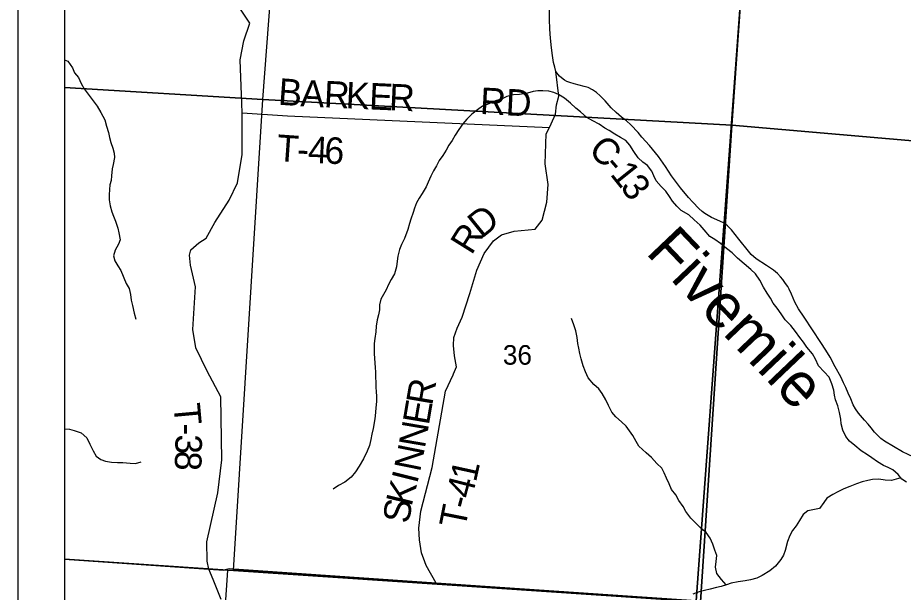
# Model space of a CAD drawing. Extents: x 39.8 to 73.8, y 13 to 35.
# Drawn here: x 41.763 to 43.656, y 28.16 to 29.389 of the extents above; entities that cross this region are included whole.
import ezdxf

# ---------------------------------------------------------------- set-up
doc = ezdxf.new("R2010")
doc.units = 0
for name, color, linetype in [('GM_X_Corporation', 7, 'Continuous'), ('GM_X_County_Road', 7, 'Continuous'), ('GM_X_County_Road_Text', 7, 'Continuous'), ('GM_X_Minor_River', 7, 'Continuous'), ('GM_X_Minor_River_Text', 7, 'Continuous'), ('GM_X_Section_Text', 7, 'Continuous'), ('GM_X_Township_Road', 7, 'Continuous'), ('GM_X_Township_Road_Text', 7, 'Continuous'), ('SH_Data', 7, 'Continuous')]:
    doc.layers.add(name, color=color, linetype=linetype)

msp = doc.modelspace()

# ---------------------------------------------------------------- linework, layer by layer
at = {"layer": 'GM_X_Corporation'}
for points in [[(41.863, 33.865), (41.863, 28.2309), (42.171, 28.21), (42.2033, 28.2078), (42.215, 28.2104), (42.6574, 28.1799), (43.2131, 28.1416), (43.2721, 28.9438), (43.2726, 28.9503), (43.3304, 29.7365)], [(43.3298, 29.7365), (43.2893, 29.1598), (42.2872, 29.2147), (42.3628, 30.2201), (43.3592, 30.1556), (43.3467, 29.9766)], [(43.3304, 29.7365), (43.2726, 28.9503), (43.2721, 28.9438), (43.2131, 28.1416), (43.9992, 28.0883), (44.127, 28.0796), (44.1422, 28.0786), (45.3064, 27.9996), (46.1767, 27.9406), (46.6011, 27.9118), (46.7316, 27.9029), (46.7775, 27.8998), (46.7905, 27.899), (47.095, 27.8783), (47.5149, 27.8498)], [(44.3051, 29.1497), (44.3, 29.0715), (43.2893, 29.1598), (43.3298, 29.7365)]]:
    msp.add_lwpolyline(points, dxfattribs=at)
for points in [[(41.863, 30.2506), (41.863, 29.2403), (42.2872, 29.2147), (42.3628, 30.2201)], [(41.863, 29.2403), (41.863, 28.2307), (42.2122, 28.2073), (42.2243, 28.2066), (42.2872, 29.2147)], [(42.2872, 29.2147), (43.2893, 29.1598), (43.2226, 28.1399), (42.2243, 28.2066)], [(43.2893, 29.1598), (44.3, 29.0715), (44.237, 28.0712), (44.2308, 28.0712), (43.2226, 28.1399)], [(41.863, 28.2309), (41.863, 27.065), (43.1433, 27.065), (43.2131, 28.1416), (42.6574, 28.1799), (42.215, 28.2104), (42.2033, 28.2078), (42.171, 28.21)], [(41.863, 28.2307), (41.863, 27.1824), (42.1421, 27.167), (42.2122, 28.2073)], [(42.2122, 28.2073), (42.2243, 28.2066), (43.2226, 28.1399), (43.1518, 27.0988), (42.1421, 27.167)]]:
    msp.add_lwpolyline(points, close=True, dxfattribs=at)
at = {"layer": 'GM_X_County_Road'}
for points in [[(42.9134, 29.2744), (42.9108, 29.2833), (42.9084, 29.2934), (42.9059, 29.3086), (42.9037, 29.3251), (42.9014, 29.3455), (42.9, 29.3652), (42.8993, 29.3863), (42.8995, 29.4165)], [(43.2728, 28.9497), (43.2639, 28.9544), (43.2462, 28.9622), (43.2386, 28.9662), (43.2317, 28.9704), (43.2256, 28.9751), (43.2186, 28.9814), (43.2062, 28.9945), (43.1965, 29.005), (43.1797, 29.0254), (43.1605, 29.0512), (43.1475, 29.0712), (43.1326, 29.0923), (43.1131, 29.1157), (43.0972, 29.1337), (43.089, 29.1441), (43.0735, 29.1602), (43.0639, 29.1691), (43.0536, 29.1764), (43.042, 29.1863), (43.0311, 29.1963), (43.0184, 29.2114), (43.0081, 29.2226), (43, 29.2297), (42.9912, 29.235), (42.9821, 29.24), (42.9734, 29.2425), (42.9627, 29.2453), (42.9523, 29.2477), (42.9434, 29.2505), (42.9367, 29.2532), (42.9316, 29.2559), (42.9255, 29.2606), (42.9213, 29.2646), (42.9134, 29.2744)], [(43.6901, 28.4436), (43.6544, 28.461), (43.6159, 28.4832), (43.6075, 28.4893), (43.6021, 28.4951), (43.5945, 28.5028), (43.5869, 28.5119), (43.5805, 28.5197), (43.5727, 28.5285), (43.5601, 28.5437), (43.5534, 28.5528), (43.5487, 28.5613), (43.5433, 28.5738), (43.5381, 28.586), (43.5329, 28.5982), (43.5283, 28.608), (43.5226, 28.621), (43.5104, 28.6428), (43.4993, 28.6633), (43.4904, 28.6779), (43.4795, 28.6949), (43.4436, 28.749), (43.4321, 28.7666), (43.4239, 28.7812), (43.4171, 28.7978), (43.4116, 28.8087), (43.4087, 28.8146), (43.404, 28.821), (43.3981, 28.8292), (43.3935, 28.8349), (43.3869, 28.8421), (43.3783, 28.8494), (43.3637, 28.8592), (43.3412, 28.8735), (43.3309, 28.8827), (43.325, 28.8897), (43.3046, 28.9153), (43.2884, 28.9359), (43.2798, 28.9444), (43.2728, 28.9497)]]:
    msp.add_lwpolyline(points, dxfattribs=at)
at = {"layer": 'GM_X_Minor_River'}
for p, q in [((41.863, 29.2993), (41.8703, 29.2961)), ((41.8703, 29.2961), (41.8802, 29.2822)), ((41.8802, 29.2822), (41.8844, 29.2716)), ((41.8844, 29.2716), (41.8927, 29.2617)), ((41.8927, 29.2617), (41.8984, 29.2489)), ((41.8984, 29.2489), (41.9049, 29.2372)), ((41.9049, 29.2372), (41.922, 29.2145)), ((41.922, 29.2145), (41.9331, 29.2005)), ((41.9331, 29.2005), (41.9403, 29.1865)), ((41.9403, 29.1865), (41.9491, 29.171)), ((41.9491, 29.171), (41.9525, 29.1574)), ((41.9525, 29.1574), (41.9571, 29.1438)), ((41.9571, 29.1438), (41.959, 29.1332)), ((41.959, 29.1332), (41.9617, 29.1226)), ((41.9617, 29.1226), (41.9663, 29.1105)), ((41.9663, 29.1105), (41.9694, 29.0999)), ((41.9694, 29.0999), (41.9698, 29.09)), ((41.9672, 29.0756), (41.9649, 29.0661)), ((41.9698, 29.09), (41.9672, 29.0756)), ((41.9649, 29.0661), (41.9631, 29.051)), ((41.9624, 29.0415), (41.9601, 29.0316)), ((41.9631, 29.051), (41.9624, 29.0415)), ((41.959, 29.0221), (41.9583, 29.0108)), ((41.9601, 29.0316), (41.959, 29.0221)), ((41.9583, 29.0108), (41.9587, 28.9998)), ((41.9587, 28.9998), (41.9607, 28.9869)), ((41.9607, 28.9869), (41.9638, 28.9744)), ((41.9638, 28.9744), (41.9676, 28.9646)), ((41.9676, 28.9646), (41.9718, 28.954)), ((41.9718, 28.954), (41.9767, 28.9392)), ((41.9767, 28.9392), (41.9791, 28.929)), ((41.9791, 28.929), (41.9821, 28.9142)), ((41.9784, 28.9047), (41.9716, 28.8922)), ((41.9821, 28.9142), (41.9784, 28.9047)), ((41.9716, 28.8922), (41.9679, 28.8797)), ((41.9679, 28.8797), (41.9709, 28.8695)), ((41.9709, 28.8695), (41.9767, 28.8585)), ((41.9767, 28.8585), (41.9831, 28.8483)), ((41.9831, 28.8483), (41.995, 28.8207)), ((41.995, 28.8207), (42.0013, 28.8099)), ((42.0013, 28.8099), (42.0041, 28.7976)), ((42.0041, 28.7976), (42.0057, 28.7851)), ((42.0057, 28.7851), (42.0084, 28.7734)), ((42.0084, 28.7734), (42.0118, 28.7575)), ((42.0118, 28.7575), (42.0157, 28.7446)), ((42.9517, 28.7321), (42.9463, 28.7457)), ((42.9562, 28.7192), (42.9517, 28.7321)), ((42.9586, 28.7056), (42.9562, 28.7192)), ((42.9601, 28.6924), (42.9586, 28.7056)), ((42.9621, 28.6821), (42.9601, 28.6924)), ((42.9647, 28.6708), (42.9621, 28.6821)), ((42.9671, 28.6598), (42.9647, 28.6708)), ((42.9713, 28.645), (42.9671, 28.6598)), ((42.9766, 28.6318), (42.9713, 28.645)), ((42.9823, 28.6189), (42.9766, 28.6318)), ((42.9941, 28.605), (42.9823, 28.6189)), ((43.0051, 28.5955), (42.9941, 28.605)), ((43.012, 28.5853), (43.0051, 28.5955)), ((43.02, 28.5721), (43.012, 28.5853)), ((43.0257, 28.5596), (43.02, 28.5721)), ((43.0329, 28.5452), (43.0257, 28.5596)), ((43.0413, 28.5354), (43.0329, 28.5452)), ((43.0538, 28.5245), (43.0413, 28.5354)), ((43.0633, 28.5158), (43.0538, 28.5245)), ((41.863, 28.5102), (41.8734, 28.509)), ((41.8734, 28.509), (41.884, 28.5064)), ((41.884, 28.5064), (41.8988, 28.5011)), ((43.0705, 28.5056), (43.0633, 28.5158)), ((43.0774, 28.4954), (43.0705, 28.5056)), ((41.8988, 28.5011), (41.9106, 28.4906)), ((41.9106, 28.4906), (41.9171, 28.4773)), ((43.0846, 28.4826), (43.0774, 28.4954)), ((41.9171, 28.4773), (41.9239, 28.4626)), ((43.0903, 28.4727), (43.0846, 28.4826)), ((43.1059, 28.4588), (43.0903, 28.4727)), ((41.9239, 28.4626), (41.9308, 28.4512)), ((41.9308, 28.4512), (41.9406, 28.4441)), ((43.1173, 28.4486), (43.1059, 28.4588)), ((41.9406, 28.4441), (41.9509, 28.4407)), ((41.9509, 28.4407), (41.9634, 28.4389)), ((41.9634, 28.4389), (41.9766, 28.4382)), ((41.9766, 28.4382), (41.9876, 28.4379)), ((41.9876, 28.4379), (42.0035, 28.4364)), ((42.0035, 28.4364), (42.0145, 28.4357)), ((42.0145, 28.4357), (42.0266, 28.4392)), ((43.1291, 28.4358), (43.1173, 28.4486)), ((43.1397, 28.426), (43.1291, 28.4358)), ((43.1447, 28.4161), (43.1397, 28.426)), ((43.1496, 28.4044), (43.1447, 28.4161)), ((43.1553, 28.3919), (43.1496, 28.4044)), ((43.1607, 28.3802), (43.1553, 28.3919)), ((43.1694, 28.3685), (43.1607, 28.3802)), ((43.1763, 28.3568), (43.1694, 28.3685)), ((43.185, 28.3439), (43.1763, 28.3568)), ((43.1911, 28.333), (43.185, 28.3439)), ((43.2018, 28.319), (43.1911, 28.333)), ((43.2132, 28.3073), (43.2018, 28.319)), ((43.2246, 28.2963), (43.2132, 28.3073)), ((43.2341, 28.288), (43.2246, 28.2963)), ((43.2428, 28.276), (43.2341, 28.288)), ((43.2485, 28.2631), (43.2428, 28.276)), ((43.2527, 28.2506), (43.2485, 28.2631)), ((43.2573, 28.2389), (43.2527, 28.2506)), ((43.2544, 28.2139), (43.2555, 28.2264)), ((43.2555, 28.2264), (43.2573, 28.2389)), ((43.2571, 28.2002), (43.2544, 28.2139)), ((43.2673, 28.1878), (43.2571, 28.2002)), ((43.2771, 28.1758), (43.2673, 28.1878))]:
    msp.add_line(p, q, dxfattribs=at)
for points in [[(43.2652, 28.9067), (43.2527, 28.915), (43.2424, 28.9214), (43.2299, 28.9354), (43.2215, 28.9456), (43.209, 28.9569), (43.1972, 28.9674), (43.1813, 28.9768), (43.1718, 28.9859), (43.1627, 28.9968), (43.1562, 29.007), (43.1482, 29.018), (43.1383, 29.0286), (43.1273, 29.0406), (43.1224, 29.0512), (43.1182, 29.0611), (43.1094, 29.0732), (43.0988, 29.0807), (43.0889, 29.0894), (43.0798, 29.103), (43.071, 29.1166), (43.0631, 29.1264), (43.0513, 29.1328), (43.0392, 29.1403), (43.0274, 29.1482), (43.0179, 29.1531), (43.0054, 29.1614), (42.9921, 29.1685), (42.9796, 29.176), (42.966, 29.1877), (42.9561, 29.196), (42.9443, 29.2066), (42.9318, 29.2175), (42.9189, 29.2254), (42.9087, 29.2295), (42.8984, 29.2321), (42.8856, 29.2332), (42.875, 29.2332), (42.8647, 29.2312), (42.8523, 29.2278), (42.8352, 29.2254), (42.8224, 29.2246), (42.8084, 29.2208), (42.7982, 29.2162), (42.7842, 29.2119), (42.7698, 29.2054), (42.7566, 29.2004), (42.746, 29.192), (42.7336, 29.1829), (42.7226, 29.1726), (42.7144, 29.1623), (42.7057, 29.1506), (42.6978, 29.138), (42.6914, 29.1266), (42.6846, 29.1167), (42.6786, 29.1061), (42.6715, 29.0947), (42.6635, 29.084), (42.6583, 29.0726), (42.6519, 29.0616), (42.6459, 29.0502), (42.6402, 29.0373), (42.6361, 29.0274), (42.6275, 29.0134), (42.6207, 29.0031), (42.615, 28.9932), (42.6109, 28.9822), (42.6079, 28.9724), (42.6034, 28.9587), (42.6004, 28.9488), (42.5967, 28.9363), (42.5896, 28.917), (42.5832, 28.9044), (42.5791, 28.8934), (42.5753, 28.8794), (42.5742, 28.8688), (42.5724, 28.8566), (42.5686, 28.8418), (42.5611, 28.8297), (42.5555, 28.8183), (42.5506, 28.8076), (42.5446, 28.797), (42.5389, 28.7875), (42.5363, 28.7753), (42.536, 28.7647), (42.5341, 28.7537), (42.5311, 28.7431), (42.5289, 28.7298), (42.5286, 28.7173), (42.526, 28.7029), (42.5245, 28.6923), (42.5246, 28.6805), (42.525, 28.6703), (42.5254, 28.6608), (42.5266, 28.6506), (42.5273, 28.6411), (42.5274, 28.6309), (42.5278, 28.6199), (42.5282, 28.6097), (42.5286, 28.5991), (42.529, 28.5892)], [(43.6625, 28.3961), (43.6526, 28.4025), (43.6446, 28.4123), (43.6332, 28.4225), (43.6234, 28.4274), (43.6135, 28.4311), (43.6003, 28.4394), (43.5885, 28.4477), (43.579, 28.4541), (43.5657, 28.4627), (43.5521, 28.474), (43.5411, 28.4835), (43.5331, 28.4937), (43.5266, 28.5073), (43.5228, 28.5209), (43.522, 28.5304), (43.5196, 28.5448), (43.5162, 28.5588), (43.5108, 28.572), (43.5085, 28.5819), (43.507, 28.5925), (43.5028, 28.6065), (43.4974, 28.6201), (43.4868, 28.6318), (43.4743, 28.6446), (43.4678, 28.659), (43.4617, 28.67), (43.4499, 28.6843), (43.4423, 28.6953), (43.4347, 28.7055), (43.4256, 28.7183), (43.4153, 28.7308), (43.4031, 28.7428), (43.3944, 28.7557), (43.386, 28.7682), (43.378, 28.7787), (43.3716, 28.7893), (43.3647, 28.7999), (43.3571, 28.8131), (43.3495, 28.8279), (43.3396, 28.8415), (43.3297, 28.8505), (43.3157, 28.8626), (43.3016, 28.875), (43.2902, 28.8864), (43.2781, 28.8958), (43.2652, 28.9067)], [(42.529, 28.5892), (42.5298, 28.5798), (42.5295, 28.5684), (42.5284, 28.5551), (42.5273, 28.5373), (42.5255, 28.5267), (42.5229, 28.5107), (42.5199, 28.4982), (42.518, 28.4872), (42.5147, 28.4743), (42.5102, 28.4622), (42.5023, 28.4455), (42.4929, 28.4303), (42.485, 28.4181), (42.4759, 28.4067), (42.4624, 28.3956), (42.4488, 28.3888), (42.437, 28.3811)], [(43.6508, 28.4047), (43.6303, 28.3997), (43.6167, 28.4001), (43.6034, 28.4023), (43.5898, 28.4014), (43.58, 28.3995), (43.5682, 28.3964), (43.5561, 28.3922), (43.5418, 28.3868), (43.5289, 28.3818), (43.5161, 28.375), (43.5055, 28.3696), (43.4927, 28.3616), (43.4859, 28.3521), (43.4768, 28.3395), (43.4663, 28.3372), (43.4519, 28.3345), (43.4421, 28.3269), (43.4342, 28.3136), (43.427, 28.3026), (43.4191, 28.2927), (43.4135, 28.282), (43.4086, 28.2691), (43.4034, 28.2494), (43.4, 28.2395), (43.3943, 28.23), (43.3823, 28.2163), (43.3702, 28.2064), (43.354, 28.1961), (43.3426, 28.1904), (43.329, 28.1865), (43.3177, 28.185), (43.3025, 28.1826), (43.2882, 28.1799), (43.278, 28.1761), (43.2666, 28.1726), (43.2568, 28.1707), (43.2432, 28.1668), (43.2311, 28.1641), (43.2194, 28.1614), (43.2058, 28.156)]]:
    msp.add_lwpolyline(points, dxfattribs=at)
at = {"layer": 'GM_X_Township_Road'}
for points in [[(42.1976, 28.1445), (42.1805, 28.1874), (42.1712, 28.2094), (42.1682, 28.2266), (42.1669, 28.2681), (42.191, 28.3728), (42.199, 28.4438), (42.197, 28.5781), (42.1678, 28.6335), (42.1438, 28.6831), (42.137, 28.7222), (42.143, 28.8137), (42.1324, 28.8603), (42.1301, 28.8816), (42.1331, 28.8926), (42.1502, 28.9078), (42.1658, 28.9181), (42.1843, 28.9515), (42.2147, 28.9994), (42.2325, 29.0358), (42.2427, 29.0966), (42.2424, 29.186), (42.2423, 29.2058), (42.2381, 29.2996), (42.246, 29.3402), (42.2589, 29.3778), (42.2236, 29.432)], [(42.6333, 28.2251), (42.6259, 28.2449), (42.6219, 28.2723), (42.6202, 28.2973), (42.6247, 28.3337), (42.6486, 28.4271), (42.6774, 28.5902), (42.6934, 28.6255), (42.6943, 28.6275), (42.7011, 28.6424), (42.6963, 28.666), (42.6945, 28.6881), (42.6949, 28.7052), (42.7026, 28.7255), (42.713, 28.7488), (42.729, 28.7997), (42.7442, 28.8495), (42.7602, 28.8848), (42.7799, 28.9121), (42.7972, 28.9246), (42.824, 28.9327), (42.8693, 28.9367), (42.8841, 28.9565), (42.8941, 28.9946), (42.8966, 29.0329), (42.8904, 29.0767), (42.8926, 29.1411), (42.8994, 29.1544), (42.9034, 29.1622), (42.9126, 29.1832), (42.9146, 29.2029), (42.9197, 29.2217), (42.9134, 29.2744)], [(42.2424, 29.186), (42.3395, 29.1793), (42.8994, 29.1544)], [(42.6576, 28.1794), (42.6361, 28.2176), (42.6333, 28.2251)]]:
    msp.add_lwpolyline(points, dxfattribs=at)
at = {"layer": 'SH_Data'}
for p, q in [((41.763, 33.965), (41.763, 26.965)), ((41.863, 33.865), (41.863, 27.065))]:
    msp.add_line(p, q, dxfattribs=at)

# ---------------------------------------------------------------- texts
at = {"layer": 'GM_X_County_Road_Text'}
for s, rotation, p in [('C', 315.0386, (42.9803, 29.1037)), ('-', 311.0839, (43.0126, 29.0715)), ('1', 308.6354, (43.0275, 29.0544)), ('3', 306.9074, (43.0491, 29.0274))]:
    msp.add_text(s, height=0.0568, rotation=rotation, dxfattribs=at).set_placement(p)
at = {"layer": 'GM_X_Minor_River_Text'}
msp.add_text('Fivemile', height=0.0947, rotation=313.6018, dxfattribs=at).set_placement((43.1032, 28.8861))
at = {"layer": 'GM_X_Section_Text'}
msp.add_text('36', height=0.04186, rotation=0, dxfattribs=at).set_placement((42.7999, 28.6471))
at = {"layer": 'GM_X_Township_Road_Text'}
for s, height, rotation, p in [('B', 0.0568, 355.8515, (42.3184, 29.2035)), ('A', 0.0568, 357.3954, (42.3666, 29.2)), ('R', 0.0568, 357.4516, (42.4166, 29.1978)), ('K', 0.0568, 357.4457, (42.4632, 29.1957)), ('E', 0.0568, 357.4499, (42.5132, 29.1934)), ('R', 0.0568, 357.4467, (42.5557, 29.1916)), ('RD', 0.05682, 357.0406, (42.7502, 29.1836)), ('T', 0.0568, 355.9638, (42.3151, 29.0832)), ('4', 0.0568, 357.5766, (42.3826, 29.0791)), ('6', 0.0568, 357.6525, (42.4176, 29.0776)), ('-', 0.0568, 357.4043, (42.3591, 29.0802)), ('D', 0.0568, 39.0313, (42.7544, 28.9157)), ('R', 0.0568, 58.0248, (42.7329, 28.8799)), ('R', 0.0568, 80.2816, (42.6488, 28.5581)), ('T', 0.0568, 275.2014, (42.0957, 28.5622)), ('E', 0.0568, 80.2856, (42.6416, 28.5162)), ('N', 0.0568, 80.2095, (42.6331, 28.4668)), ('-', 0.0568, 270.7338, (42.0995, 28.5211)), ('3', 0.0568, 270.4684, (42.0998, 28.4978)), ('N', 0.0568, 78.5419, (42.6228, 28.416)), ('8', 0.0568, 267.3764, (42.1001, 28.4636)), ('1', 0.0568, 77.6475, (42.7423, 28.3942)), ('I', 0.0568, 75.9013, (42.6165, 28.3906)), ('K', 0.0568, 76.1917, (42.6046, 28.3421)), ('4', 0.0568, 75.6547, (42.7331, 28.3582)), ('S', 0.0568, 81.5594, (42.5993, 28.3056)), ('-', 0.0568, 75.5946, (42.7273, 28.3356)), ('T', 0.0568, 78.6985, (42.7191, 28.2947))]:
    msp.add_text(s, height=height, rotation=rotation, dxfattribs=at).set_placement(p)

doc.saveas('drawing.dxf')
